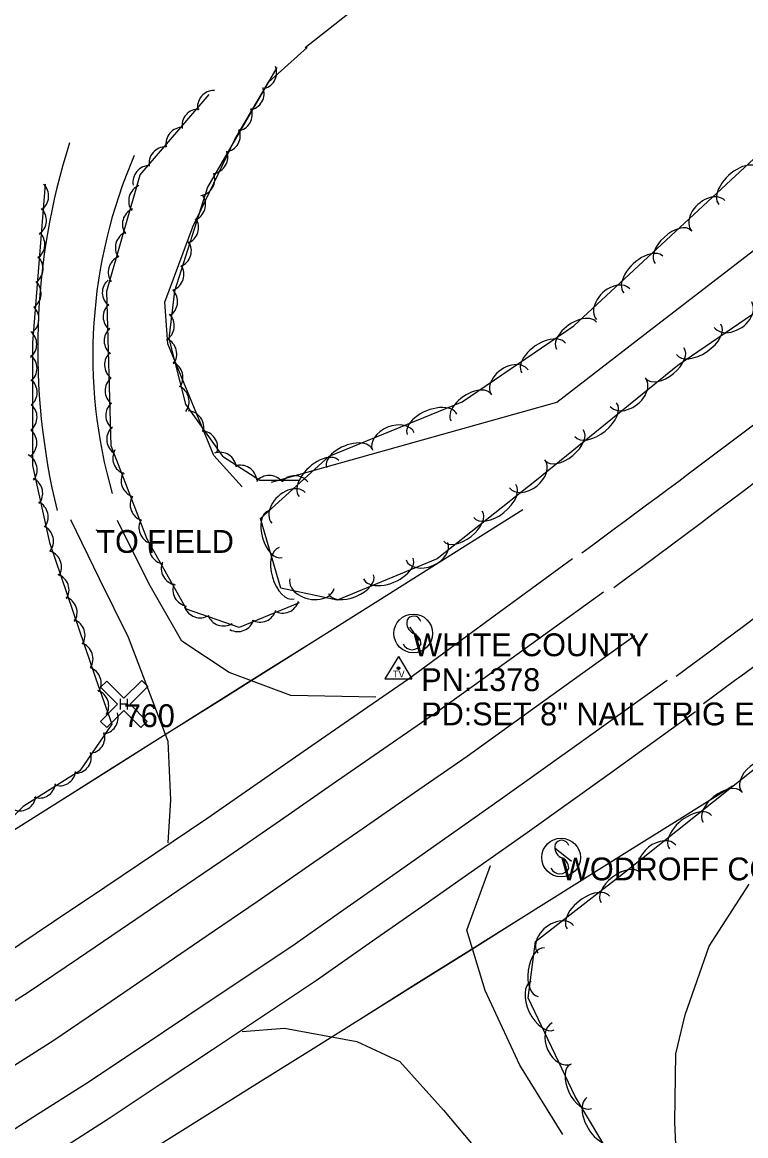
# Model space of a CAD drawing. Extents: x 1441650 to 1491889, y 345904 to 358319.
# Drawn here: x 1488004.9 to 1488163.3, y 346870.8 to 347114.6 of the extents above; entities that cross this region are included whole.
import ezdxf

# ---------------------------------------------------------------- set-up
doc = ezdxf.new("R2010")
doc.units = 0
for name, color, linetype in [('S_EDGE_PAVEMENT', 7, 'Continuous'), ('S_GRAVEL_ROAD', 7, 'Continuous'), ('S_MSC_PT_SYM', 7, 'Continuous'), ('S_PARKING', 7, 'Continuous'), ('S_PAVEMENT_CROWN', 7, 'Continuous'), ('S_PHOTO_CTL', 7, 'Continuous'), ('S_PHOTO_CTL_ANNOT', 7, 'Continuous'), ('S_SECONDARY_CTL', 7, 'Continuous'), ('S_SECONDARY_CTL_ANNOT', 7, 'Continuous'), ('S_SHOULDER', 7, 'Continuous'), ('S_SIGN', 7, 'Continuous'), ('S_SIGN_ANNOT', 7, 'Continuous'), ('S_STREAM', 7, 'Continuous'), ('S_SURVEY_TEXT_ANNOT', 7, 'Continuous'), ('S_TREE', 7, 'Continuous')]:
    doc.layers.add(name, color=color, linetype=linetype)

msp = doc.modelspace()

# ---------------------------------------------------------------- linework, layer by layer
at = {"layer": 'S_EDGE_PAVEMENT'}
for points in [[(1487909.19, 346842.33), (1487922.26, 346850.23), (1487935.32, 346858.12), (1487948.39, 346866.01), (1487961.46, 346873.91), (1487972.65, 346880.98), (1487983.85, 346888.06), (1487995.04, 346895.14), (1488006.23, 346902.22), (1488017.22, 346909.68), (1488028.21, 346917.14), (1488039.2, 346924.6), (1488050.19, 346932.07), (1488061.49, 346939.9), (1488072.8, 346947.73), (1488084.11, 346955.57), (1488095.42, 346963.4), (1488113.79, 346976.62), (1488132.16, 346989.84)], [(1487909.78, 346815.47), (1487920.99, 346822.02), (1487934.12, 346829.87), (1487947.24, 346837.72), (1487960.36, 346845.57), (1487973.48, 346853.42), (1487984.81, 346860.6), (1487996.14, 346867.78), (1488007.47, 346874.97), (1488018.8, 346882.15), (1488030.09, 346889.69), (1488041.37, 346897.23), (1488052.66, 346904.77), (1488063.95, 346912.31), (1488075.35, 346920.33), (1488086.76, 346928.36), (1488098.16, 346936.38), (1488109.57, 346944.4), (1488127.83, 346957.47), (1488146.09, 346970.55)]]:
    msp.add_lwpolyline(points, dxfattribs=at)
for centre, major_axis, ratio, start_param, end_param in [((1486442.79, 349284.67), (2479.86, 1452.64), 0.999952, 4.817748, 4.917464), ((1486532.49, 349168.63), (2050, 1762.65), 0.99997, 4.636431, 4.729201)]:
    msp.add_ellipse(centre, major_axis=major_axis, ratio=ratio, start_param=start_param, end_param=end_param, dxfattribs=at)
at = {"layer": 'S_GRAVEL_ROAD'}
for points in [[(1488015.47, 347005.74), (1488021.79, 346992.83), (1488028.12, 346979.92), (1488036.82, 346957.2), (1488037.4, 346944.36), (1488036.83, 346934.94)], [(1488082.33, 346966.83), (1488063.7, 346967.17), (1488050.22, 346972.2), (1488039.87, 346979.08), (1488032.66, 346991.7), (1488025.77, 347005.5)], [(1488123.25, 346871.03), (1488113.84, 346886.25), (1488106.25, 346902.58), (1488102.27, 346915.81), (1488107.45, 346929.94)], [(1488053.05, 346893.62), (1488062.36, 346894.31), (1488078.21, 346891.39), (1488087.62, 346887.05), (1488097.13, 346876.41), (1488109.8, 346861.31)]]:
    msp.add_lwpolyline(points, dxfattribs=at)
at = {"layer": 'S_MSC_PT_SYM'}
for points in [[(1488021.17, 347003.41), (1488021.17, 347003.46), (1488021.17, 347003.41), (1488021.12, 347003.41), (1488021.17, 347003.41), (1488021.17, 347003.36), (1488021.17, 347003.41), (1488021.22, 347003.41)], [(1488089.87, 346982.11), (1488089.87, 346982.16), (1488089.87, 346982.11), (1488089.82, 346982.11), (1488089.87, 346982.11), (1488089.87, 346982.06), (1488089.87, 346982.11), (1488089.92, 346982.11)], [(1488091.76, 346979.36), (1488091.76, 346979.41), (1488091.76, 346979.36), (1488091.71, 346979.36), (1488091.76, 346979.36), (1488091.76, 346979.31), (1488091.76, 346979.36), (1488091.81, 346979.36)], [(1488121.64, 346933.69), (1488121.64, 346933.74), (1488121.64, 346933.69), (1488121.59, 346933.69), (1488121.64, 346933.69), (1488121.64, 346933.64), (1488121.64, 346933.69), (1488121.69, 346933.69)], [(1488125.12, 346930.99), (1488125.12, 346931.04), (1488125.12, 346930.99), (1488125.07, 346930.99), (1488125.12, 346930.99), (1488125.12, 346930.94), (1488125.12, 346930.99), (1488125.17, 346930.99)]]:
    msp.add_lwpolyline(points, dxfattribs=at)
at = {"layer": 'S_PARKING'}
for centre, major_axis, ratio, start_param, end_param in [((1488156.28, 347044.41), (-71.73, -130.85), 0.988953, 4.910542, 5.458531), ((1488129.05, 347042.82), (-58.21, -92.87), 0.988023, 4.866053, 5.558894)]:
    msp.add_ellipse(centre, major_axis=major_axis, ratio=ratio, start_param=start_param, end_param=end_param, dxfattribs=at)
at = {"layer": 'S_PAVEMENT_CROWN'}
msp.add_lwpolyline([(1487903.62, 346825.42), (1487914.87, 346831.99), (1487927.86, 346839.75), (1487940.85, 346847.51), (1487953.84, 346855.27), (1487966.82, 346863.04), (1487978.09, 346870.2), (1487989.36, 346877.37), (1488000.63, 346884.53), (1488011.89, 346891.7), (1488023, 346899.28), (1488034.11, 346906.87), (1488045.22, 346914.46), (1488056.33, 346922.04), (1488067.83, 346930.01), (1488079.33, 346937.97), (1488090.83, 346945.94), (1488102.33, 346953.9), (1488120.67, 346967.09), (1488139.02, 346980.29)], dxfattribs=at)
at = {"layer": 'S_PHOTO_CTL'}
for p, q in [((1488022.09, 346968.98), (1488023.44, 346970.34)), ((1488023.44, 346970.34), (1488027.18, 346966.6)), ((1488027.18, 346966.6), (1488031.08, 346970.49)), ((1488031.08, 346970.49), (1488032.43, 346969.14)), ((1488025.82, 346965.25), (1488022.09, 346968.98)), ((1488032.43, 346969.14), (1488028.53, 346965.25)), ((1488022.09, 346961.51), (1488025.82, 346965.25)), ((1488028.53, 346965.25), (1488032.27, 346961.51)), ((1488027.18, 346963.89), (1488023.44, 346960.16)), ((1488030.91, 346960.16), (1488027.18, 346963.89)), ((1488023.44, 346960.16), (1488022.09, 346961.51)), ((1488032.27, 346961.51), (1488030.91, 346960.16))]:
    msp.add_line(p, q, dxfattribs=at)
at = {"layer": 'S_SECONDARY_CTL'}
for p, q in [((1488087.29, 346975.75), (1488084.28, 346970.79)), ((1488087.29, 346975.75), (1488090.23, 346970.79)), ((1488084.28, 346970.79), (1488090.23, 346970.79))]:
    msp.add_line(p, q, dxfattribs=at)
for radius in [0.311, 0.183, 0.103]:
    msp.add_circle((1488087.29, 346973.14), radius, dxfattribs=at)
at = {"layer": 'S_SHOULDER'}
for points in [[(1487904.67, 346850.78), (1487917.64, 346858.55), (1487930.62, 346866.31), (1487943.59, 346874.08), (1487956.57, 346881.84), (1487967.59, 346888.93), (1487978.6, 346896.01), (1487989.62, 346903.1), (1488000.64, 346910.18), (1488011.81, 346917.7), (1488022.99, 346925.23), (1488034.16, 346932.75), (1488045.34, 346940.27), (1488056.37, 346947.91), (1488067.41, 346955.56), (1488078.44, 346963.2), (1488089.47, 346970.84), (1488107.42, 346984.02), (1488125.36, 346997.19)], [(1487903.6, 346800.7), (1487914.91, 346807.32), (1487926.23, 346813.94), (1487939.25, 346821.77), (1487952.28, 346829.61), (1487965.3, 346837.44), (1487978.33, 346845.27), (1487989.68, 346852.57), (1488001.04, 346859.87), (1488012.4, 346867.17), (1488023.76, 346874.47), (1488035.16, 346882.06), (1488046.56, 346889.66), (1488057.96, 346897.25), (1488069.35, 346904.85), (1488080.89, 346912.92), (1488092.42, 346921), (1488103.96, 346929.07), (1488115.49, 346937.15), (1488133.91, 346950.42), (1488152.32, 346963.68)]]:
    msp.add_lwpolyline(points, dxfattribs=at)
for centre, major_axis, ratio, start_param, end_param in [((1486319.66, 349462.57), (2362.21, 1939.61), 0.999883, 4.657868, 4.71923), ((1486353.27, 349417.28), (2571.38, 1626.47), 0.99984, 4.781867, 4.840992)]:
    msp.add_ellipse(centre, major_axis=major_axis, ratio=ratio, start_param=start_param, end_param=end_param, dxfattribs=at)
at = {"layer": 'S_SIGN'}
for p, q in [((1488091.76, 346979.36), (1488089.87, 346982.11)), ((1488121.64, 346933.69), (1488125.12, 346930.99))]:
    msp.add_line(p, q, dxfattribs=at)
for centre in [(1488090.52, 346980.78), (1488122.88, 346931.7)]:
    msp.add_circle(centre, 4.24, dxfattribs=at)
for centre, radius, start, end in [((1488090.64, 346982.94), 1.62, 16.5258, 156.8957), ((1488091.68, 346983.04), 2.55, 167.1196, 241.9813), ((1488089.82, 346978.5), 2.38, 358.6529, 73.7063), ((1488090.26, 346979.38), 2.17, 204.641, 335.359), ((1488123.01, 346933.86), 1.62, 16.5258, 156.8957), ((1488124.05, 346933.96), 2.55, 167.1196, 241.9813), ((1488122.18, 346929.42), 2.38, 358.6529, 73.7063), ((1488122.62, 346930.3), 2.17, 204.641, 335.359)]:
    msp.add_arc(centre, radius, start, end, dxfattribs=at)
at = {"layer": 'S_STREAM'}
for points in [[(1488066.84, 347109.07), (1488091.18, 347128.24), (1488108.29, 347134.24), (1488117.31, 347137.19), (1488124.23, 347137.81), (1488133.51, 347151.07), (1488152.11, 347171.27), (1488165.81, 347182.39)], [(1488053.11, 347012.86), (1488046.84, 347019.7), (1488041.59, 347032.48), (1488036.78, 347044.16), (1488036.17, 347053.29), (1488042.29, 347069.77), (1488051.44, 347088.92), (1488058.85, 347101.46), (1488067.31, 347109.08)], [(1488121.94, 347031.4), (1488141.24, 347046.3), (1488160.55, 347061.21), (1488179.86, 347076.11)], [(1488059.47, 347013.91), (1488075.09, 347018.29), (1488090.7, 347022.66), (1488106.32, 347027.03), (1488121.94, 347031.4)], [(1488168.53, 346844.93), (1488148.12, 346865.65), (1488147.75, 346873.77), (1488147.97, 346888.68), (1488150.04, 346897.23), (1488155.31, 346912.27), (1488164.08, 346925.89)]]:
    msp.add_lwpolyline(points, dxfattribs=at)
at = {"layer": 'S_TREE'}
for points in [[(1488175.11, 347057.65), (1488148.46, 347039.47), (1488117.53, 347014.31), (1488095.77, 346997.11), (1488073.9, 346988.02), (1488061.54, 346990.69), (1488057.1, 347005.92), (1488072.11, 347019.61), (1488101.25, 347031.51), (1488125.69, 347048.13), (1488190.33, 347108.11)], [(1488060.69, 347104.7), (1488045.51, 347078.49), (1488038.27, 347055.74), (1488036.99, 347045.38), (1488040.67, 347031), (1488048.76, 347019.58), (1488056.92, 347014.36), (1488065.39, 347014.31)], [(1488065.56, 346987.48), (1488052.42, 346982.06), (1488040.86, 346986.1), (1488032.29, 347001.41), (1488024.44, 347021.84), (1488023.47, 347055.71), (1488030.75, 347081.21), (1488045.82, 347098.81)], [(1488009.97, 347079.13), (1488007.22, 347044.42), (1488007.16, 347017.52), (1488010.9, 347000.65), (1488021.06, 346970.85), (1488024.53, 346960.89), (1488017.57, 346950.71), (1488005.14, 346942.9), (1487983.02, 346921.08), (1487970.67, 346913.27), (1487946.89, 346899.6)], [(1487901.14, 346873.51), (1487912.37, 346880.58), (1487923.6, 346887.66), (1487934.83, 346894.73), (1487946.06, 346901.81), (1487957.29, 346908.88), (1487968.51, 346915.95), (1487979.74, 346923.03), (1487990.97, 346930.1), (1488002.2, 346937.18), (1488013.43, 346944.25), (1488024.66, 346951.32), (1488035.88, 346958.4), (1488047.11, 346965.47), (1488058.34, 346972.55), (1488069.57, 346979.62), (1488080.8, 346986.69), (1488092.02, 346993.77), (1488103.25, 347000.84), (1488114.48, 347007.92)], [(1487901.15, 346873.5), (1487912.37, 346880.58), (1487923.6, 346887.65), (1487934.83, 346894.72), (1487946.06, 346901.8), (1487957.29, 346908.87), (1487968.51, 346915.95), (1487979.74, 346923.02), (1487990.97, 346930.09), (1488002.2, 346937.17), (1488013.43, 346944.24), (1488024.65, 346951.32), (1488035.88, 346958.39), (1488047.11, 346965.46), (1488058.34, 346972.54), (1488069.57, 346979.61), (1488080.8, 346986.69), (1488092.02, 346993.76), (1488103.25, 347000.83), (1488114.48, 347007.91)], [(1488172.29, 346824.85), (1488149.55, 346839.91), (1488125.93, 346879.36), (1488115.66, 346900.98), (1488117.27, 346913.34), (1488136.52, 346928.27), (1488188.12, 346969.36)], [(1487906.34, 346788.27), (1487917.89, 346795.51), (1487929.44, 346802.74), (1487940.99, 346809.97), (1487952.53, 346817.21), (1487964.08, 346824.44), (1487975.63, 346831.67), (1487987.18, 346838.91), (1487998.73, 346846.14), (1488010.27, 346853.37), (1488021.82, 346860.61), (1488033.37, 346867.84), (1488044.92, 346875.07), (1488056.47, 346882.31), (1488068.02, 346889.54), (1488079.56, 346896.77), (1488091.11, 346904.01), (1488102.66, 346911.24), (1488114.21, 346918.47), (1488125.76, 346925.71), (1488137.3, 346932.94), (1488148.85, 346940.17), (1488160.4, 346947.41)], [(1487906.34, 346788.26), (1487917.89, 346795.5), (1487929.44, 346802.73), (1487940.99, 346809.96), (1487952.54, 346817.2), (1487964.08, 346824.43), (1487975.63, 346831.66), (1487987.18, 346838.9), (1487998.73, 346846.13), (1488010.28, 346853.36), (1488021.82, 346860.6), (1488033.37, 346867.83), (1488044.92, 346875.06), (1488056.47, 346882.3), (1488068.02, 346889.53), (1488079.56, 346896.76), (1488091.11, 346904), (1488102.66, 346911.23), (1488114.21, 346918.47), (1488125.76, 346925.7), (1488137.3, 346932.93), (1488148.85, 346940.17), (1488160.4, 346947.4)]]:
    msp.add_lwpolyline(points, dxfattribs=at)
for centre, major_axis, ratio, start_param, end_param in [((1488056.98, 347103.59), (-2.88, 2.23), 0.999959, 2.389785, 4.162986), ((1488046.93, 347096.01), (-3.64, 0.16), 0.997776, 4.732895, 6.506096), ((1488054.24, 347099.01), (-2.88, 2.23), 0.999959, 2.389785, 4.162986), ((1488043.56, 347091.96), (-3.64, 0.16), 0.997776, 4.732895, 6.506096), ((1488051.65, 347094.41), (-2.88, 2.23), 0.999959, 2.389785, 4.162986), ((1488040.03, 347087.96), (-3.64, 0.16), 0.997776, 4.732895, 6.506096), ((1488049.03, 347089.8), (-2.88, 2.23), 0.999959, 2.389785, 4.162986), ((1488036.34, 347083.7), (-3.64, 0.16), 0.997776, 4.732895, 6.506096), ((1488046.3, 347085.09), (-2.88, 2.23), 0.999959, 2.389785, 4.162986), ((1488161.73, 347078.68), (-4.3, -3.99), 0.54933, 3.141838, 6.283431), ((1488032.81, 347079.58), (-3.64, 0.16), 0.997776, 4.732895, 6.506096), ((1488043.44, 347080.22), (-2.88, 2.23), 0.999959, 2.389785, 4.162986), ((1488007.11, 347076.52), (0.55, 3.6), 0.992585, 3.897819, 5.67102), ((1488031.88, 347075.47), (-3.58, -0.66), 0.999438, 4.936836, 6.710037), ((1488041.43, 347074.68), (1.1, 3.47), 0.999998, 3.825788, 5.598989), ((1488155.12, 347072.19), (-3.63, -3.37), 0.684377, 3.141994, 6.283587), ((1488006.62, 347071.21), (0.55, 3.6), 0.992585, 3.897819, 5.67102), ((1488030.5, 347070.37), (-3.58, -0.66), 0.999438, 4.936836, 6.710037), ((1488039.89, 347069.62), (1.1, 3.47), 0.999998, 3.825788, 5.598989), ((1488147.39, 347065.38), (-3.92, -3.64), 0.539963, 3.141831, 6.283423), ((1488006.27, 347065.94), (0.55, 3.6), 0.992585, 3.897819, 5.67102), ((1488028.96, 347065.26), (-3.58, -0.66), 0.999438, 4.936836, 6.710037), ((1488038.32, 347064.56), (1.1, 3.47), 0.999998, 3.825789, 5.598989), ((1488140.89, 347059.35), (-4.3, -3.99), 0.54933, 3.141838, 6.283431), ((1488005.89, 347060.65), (0.55, 3.6), 0.992585, 3.897819, 5.67102), ((1488027.38, 347059.85), (-3.58, -0.66), 0.999438, 4.936836, 6.710037), ((1488036.67, 347059.37), (1.1, 3.47), 0.999998, 3.825789, 5.598989), ((1488005.46, 347055.22), (0.55, 3.6), 0.992585, 3.897819, 5.67102), ((1488026.1, 347055.4), (3.64, -0.11), 0.995285, 2.315051, 4.088251), ((1488134.28, 347052.86), (-3.63, -3.37), 0.684377, 3.141994, 6.283587), ((1488035.3, 347053.42), (0.45, 3.62), 0.999996, 3.825788, 5.598989), ((1488004.98, 347049.6), (0.55, 3.6), 0.992585, 3.897819, 5.67102), ((1488026.29, 347050.12), (3.64, -0.11), 0.995285, 2.315051, 4.088251), ((1488160.51, 347050.57), (4.09, 2.79), 0.684362, 3.141856, 6.283449), ((1488034.57, 347048.13), (0.45, 3.62), 0.999996, 3.825788, 5.598989), ((1488126.26, 347045.96), (-4.36, -2.94), 0.549393, 3.149426, 6.291019), ((1488026.51, 347044.87), (3.64, -0.11), 0.995285, 2.315051, 4.088251), ((1488153.01, 347045.14), (4.85, 3.31), 0.549318, 3.141754, 6.283346), ((1488004.5, 347044.05), (2.19, 2.91), 0.989109, 4.473472, 6.246672), ((1488035.12, 347041.96), (-0.9, 3.53), 0.999992, 3.825788, 5.598989), ((1488119.05, 347041.06), (-4.78, -3.22), 0.558923, 3.149684, 6.291277), ((1488145.64, 347039.91), (4.14, 3.38), 0.540154, 3.140472, 6.282064), ((1488004.56, 347038.79), (2.19, 2.91), 0.989109, 4.473472, 6.246672), ((1488026.59, 347039.56), (3.64, -0.11), 0.995285, 2.315051, 4.088251), ((1488036.47, 347036.83), (-0.9, 3.53), 0.999992, 3.825789, 5.598989), ((1488111.68, 347035.72), (-4.05, -2.7), 0.696294, 3.155048, 6.296641), ((1488004.59, 347033.51), (2.19, 2.91), 0.989109, 4.473472, 6.246672), ((1488026.72, 347033.94), (3.64, -0.11), 0.995285, 2.315051, 4.088251), ((1488137.49, 347033.61), (3.84, 3.13), 0.684619, 3.139699, 6.281292), ((1488037.82, 347031.56), (-0.9, 3.53), 0.999992, 3.825789, 5.598989), ((1488103.16, 347030.25), (-4.36, -2.94), 0.549393, 3.149426, 6.291019), ((1488004.57, 347028.09), (2.19, 2.91), 0.989109, 4.473472, 6.246672), ((1488026.87, 347028.53), (3.64, -0.11), 0.995285, 2.315051, 4.088251), ((1488094.64, 347026.52), (-5.43, -2.22), 0.549483, 3.142442, 6.284035), ((1488130.48, 347027.57), (4.55, 3.71), 0.549525, 3.140436, 6.282028), ((1488041.04, 347025.87), (-2.45, 2.7), 0.999989, 3.705143, 5.478344), ((1488027.06, 347023.25), (3.64, -0.11), 0.995285, 2.315051, 4.088251), ((1488086.17, 347022.78), (-4.59, -1.87), 0.684567, 3.142983, 6.284575), ((1488123.6, 347021.97), (4.14, 3.38), 0.540154, 3.140472, 6.282064), ((1488004.53, 347022.46), (2.19, 2.91), 0.989109, 4.473472, 6.246672), ((1488044.07, 347021.48), (-2.45, 2.7), 0.999989, 3.705143, 5.478344), ((1488076.54, 347019.13), (-4.95, -2.02), 0.540113, 3.142415, 6.284008), ((1488028.39, 347019.17), (3.59, 0.6), 0.990261, 2.455643, 4.228843), ((1488048.19, 347016.79), (-3.07, 1.96), 0.99999, 3.825788, 5.598989), ((1488004.59, 347016.59), (-0.79, 3.56), 0.994523, 3.825789, 5.598989), ((1488069.88, 347014.71), (-4.34, -3.95), 0.549322, 3.141736, 6.283329), ((1488115.47, 347015.71), (3.89, 3.07), 0.684355, 3.141593, 6.283185), ((1488030.22, 347014.21), (3.59, 0.6), 0.990261, 2.455643, 4.228843), ((1488052.67, 347013.96), (-3.07, 1.96), 0.99999, 3.825789, 5.598989), ((1488005.8, 347011.45), (-0.79, 3.56), 0.994523, 3.825789, 5.598989), ((1488058.99, 347011.72), (-3.64, 0.02), 0.999995, 3.825789, 5.598989), ((1488064.63, 347011.65), (-3.64, 0.02), 0.999995, 3.825788, 5.598989), ((1488108.36, 347009.76), (4.6, 3.64), 0.549313, 3.141593, 6.283185), ((1488032.2, 347008.98), (3.59, 0.6), 0.990261, 2.455643, 4.228843), ((1488063.22, 347008.28), (-3.66, -3.34), 0.684367, 3.141827, 6.28342), ((1488006.98, 347006.28), (-0.79, 3.56), 0.994523, 3.825789, 5.598989), ((1488060.31, 347002.49), (1.5, -5.13), 0.540605, 3.141593, 6.283185), ((1488101.4, 347004.26), (4.2, 3.31), 0.539945, 3.141593, 6.283185), ((1488008.15, 347000.96), (-0.79, 3.56), 0.994523, 3.825789, 5.598989), ((1488034.12, 347003.94), (3.59, 0.6), 0.990261, 2.455643, 4.228843), ((1488009.92, 346995.3), (1.65, 3.25), 0.990619, 4.628021, 6.401222), ((1488036.35, 346999.59), (2.19, -2.91), 0.999319, 3.692684, 5.465885), ((1488062.79, 346993.97), (1.64, -5.63), 0.549984, 3.141593, 6.283185), ((1488093.52, 346998.75), (4.58, 1.9), 0.684478, 3.142507, 6.284099), ((1488039, 346995.02), (2.19, -2.91), 0.999319, 3.692684, 5.465885), ((1488085.07, 346994.96), (5.42, 2.25), 0.549412, 3.142151, 6.283744), ((1488011.56, 346990.25), (1.65, 3.25), 0.990619, 4.628021, 6.401222), ((1488041.54, 346990.33), (2.19, -2.91), 0.999319, 3.692684, 5.465885), ((1488068.35, 346991.65), (4.84, -1.05), 0.684911, 3.141841, 6.283434), ((1488076.88, 346991.55), (4.94, 2.05), 0.540043, 3.142134, 6.283726), ((1488013.33, 346985.3), (1.65, 3.25), 0.990619, 4.628021, 6.401222), ((1488043.88, 346987.82), (2.26, -2.85), 0.997005, 4.390879, 6.164079), ((1488061.94, 346988.86), (3.37, 1.39), 0.998127, 3.825789, 5.598989), ((1488049.01, 346986.03), (2.26, -2.85), 0.997005, 4.390879, 6.164079), ((1488056.98, 346986.89), (3.37, 1.39), 0.998127, 3.825789, 5.598989), ((1488015.07, 346980.32), (1.65, 3.25), 0.990619, 4.628021, 6.401222), ((1488052.13, 346984.81), (3.37, 1.39), 0.998127, 3.825789, 5.598989), ((1488016.81, 346975.19), (1.65, 3.25), 0.990619, 4.628021, 6.401222), ((1488018.61, 346969.83), (2.4, 2.74), 0.981319, 4.887032, 6.660233), ((1488020.27, 346964.84), (2.4, 2.74), 0.981319, 4.887032, 6.660233), ((1488022.38, 346962.42), (-1.63, 3.26), 0.96497, 2.748096, 4.521297), ((1488019.49, 346958.14), (-1.63, 3.26), 0.96497, 2.748096, 4.521297), ((1488016.5, 346953.77), (-1.63, 3.26), 0.96497, 2.748096, 4.521297), ((1488166.37, 346949), (-3.88, -3.09), 0.684859, 3.141777, 6.283369), ((1488013.14, 346951.05), (-0.55, 3.6), 0.964058, 2.651983, 4.425184), ((1488008.72, 346948.36), (-0.55, 3.6), 0.964058, 2.651983, 4.425184), ((1488004.42, 346945.57), (-0.55, 3.6), 0.964058, 2.651983, 4.425184), ((1488158.15, 346942.79), (-4.18, -3.33), 0.540343, 3.141702, 6.283294), ((1488151.21, 346937.26), (-4.59, -3.65), 0.549717, 3.141705, 6.283298), ((1488144.13, 346931.29), (-3.88, -3.09), 0.684859, 3.141777, 6.283369), ((1488135.87, 346925.09), (-4.23, -3.27), 0.540411, 3.142049, 6.283641), ((1488128.86, 346919.65), (-4.64, -3.59), 0.549786, 3.142063, 6.283656), ((1488121.71, 346913.78), (-3.92, -3.03), 0.684945, 3.142363, 6.283956), ((1488118.53, 346906.6), (-0.69, -5.3), 0.54057, 3.141932, 6.283524), ((1488118.84, 346899.25), (2.52, -5.3), 0.550054, 3.141593, 6.283185), ((1488123.04, 346890.99), (2.12, -4.48), 0.685278, 3.141593, 6.283185), ((1488127.22, 346881.57), (2.29, -4.83), 0.540674, 3.141593, 6.283185), ((1488131.55, 346874.09), (3.01, -5.03), 0.550453, 3.141778, 6.283371)]:
    msp.add_ellipse(centre, major_axis=major_axis, ratio=ratio, start_param=start_param, end_param=end_param, dxfattribs=at)

# ---------------------------------------------------------------- texts
at = {"layer": 'S_PHOTO_CTL'}
msp.add_text('H', height=2.4, rotation=360, dxfattribs=at).set_placement((1488026.01, 346964.05))
at = {"layer": 'S_PHOTO_CTL_ANNOT'}
msp.add_text('760', height=5, dxfattribs=at).set_placement((1488027.18, 346960.25))
at = {"layer": 'S_SECONDARY_CTL'}
msp.add_text('TV', height=1.5, rotation=360, dxfattribs=at).set_placement((1488086.08, 346971.13))
at = {"layer": 'S_SECONDARY_CTL_ANNOT'}
for s, p in [('PN:1378', (1488092.29, 346968.14)), ('PD:SET 8" NAIL TRIG ELEV', (1488092.29, 346960.64))]:
    msp.add_text(s, height=5, dxfattribs=at).set_placement(p)
at = {"layer": 'S_SIGN_ANNOT'}
for s, p in [('WHITE COUNTY', (1488090.52, 346975.78)), ('WODROFF COUNTY', (1488122.88, 346926.7))]:
    msp.add_text(s, height=5, dxfattribs=at).set_placement(p)
at = {"layer": 'S_SURVEY_TEXT_ANNOT'}
msp.add_text('TO FIELD', height=5, dxfattribs=at).set_placement((1488021.17, 346998.41))

doc.saveas('drawing.dxf')
